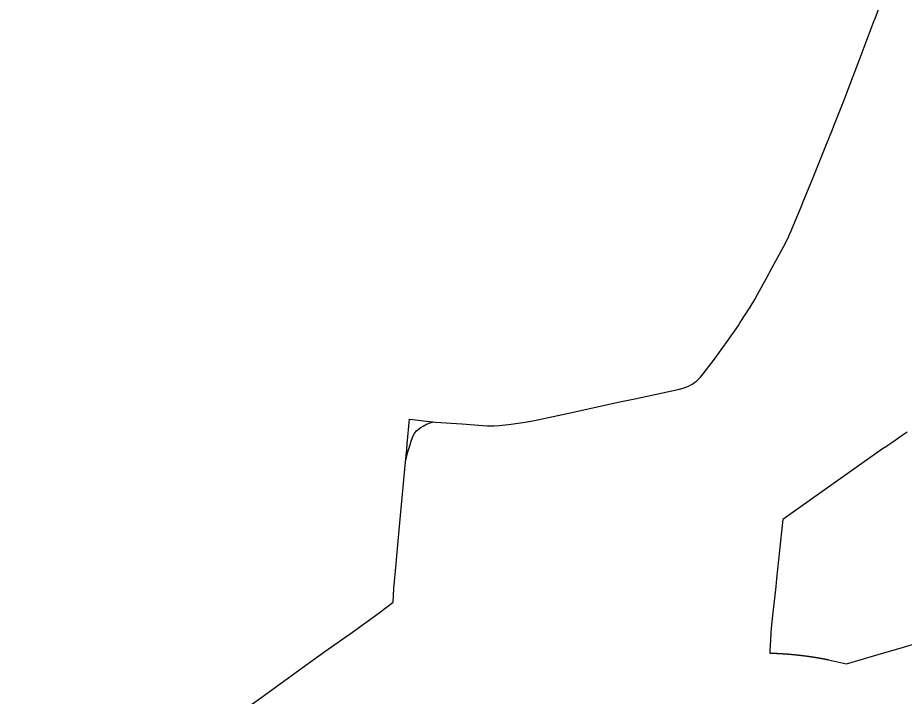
# Model space of a CAD drawing. Extents: x 0 to 34, y 0 to 22.
# Drawn here: x 7.1429 to 7.2405, y 16.165 to 16.2398 of the extents above; entities that cross this region are included whole.
import ezdxf

# ---------------------------------------------------------------- set-up
doc = ezdxf.new("R2010")
doc.units = 0
for name, color, linetype in [('GM_X_Corporation', 7, 'Continuous'), ('GM_X_Interchange_Ramps', 7, 'Continuous'), ('GM_X_State_Route', 7, 'Continuous')]:
    doc.layers.add(name, color=color, linetype=linetype)

msp = doc.modelspace()

# ---------------------------------------------------------------- linework, layer by layer
at = {"layer": 'GM_X_Corporation'}
msp.add_lwpolyline([(7.2408377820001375, 16.194116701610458), (7.2403035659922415, 16.193748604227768), (7.239782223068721, 16.193389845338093), (7.239250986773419, 16.193024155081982), (7.238715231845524, 16.192655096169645), (7.238548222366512, 16.192540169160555), (7.23814010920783, 16.192275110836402), (7.227153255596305, 16.184479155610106), (7.227008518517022, 16.183147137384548), (7.226445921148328, 16.17797146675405), (7.2263526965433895, 16.177113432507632), (7.226004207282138, 16.173906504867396), (7.2258545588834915, 16.172529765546), (7.225719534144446, 16.16997174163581), (7.225708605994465, 16.169765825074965), (7.22572419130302, 16.16976544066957), (7.225739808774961, 16.1697650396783), (7.2257554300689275, 16.169764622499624), (7.225771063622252, 16.169764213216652), (7.225786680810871, 16.16976379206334), (7.225802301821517, 16.16976335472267), (7.225817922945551, 16.16976292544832), (7.225833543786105, 16.16976247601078), (7.225849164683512, 16.169762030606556), (7.2258647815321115, 16.16976158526), (7.225880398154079, 16.169761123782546), (7.225896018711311, 16.169760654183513), (7.225911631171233, 16.1697601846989), (7.225927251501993, 16.16975969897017), (7.225942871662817, 16.169759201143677), (7.225958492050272, 16.169758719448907), (7.225974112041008, 16.169758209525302), (7.225989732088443, 16.169757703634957), (7.226005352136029, 16.169757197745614), (7.226020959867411, 16.169756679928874), (7.226036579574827, 16.16975614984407), (7.226052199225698, 16.16975561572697), (7.22606781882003, 16.169755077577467), (7.2260834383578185, 16.169754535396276), (7.226099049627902, 16.169753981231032), (7.226114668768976, 16.16975341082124), (7.226130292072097, 16.169752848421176), (7.226145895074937, 16.169752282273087), (7.226161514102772, 16.169751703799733), (7.226177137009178, 16.169751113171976), (7.2261927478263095, 16.169750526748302), (7.226208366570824, 16.169749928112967), (7.226223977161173, 16.16974932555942), (7.226239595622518, 16.1697487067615), (7.226255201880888, 16.169748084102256), (7.226270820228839, 16.169747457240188), (7.226286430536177, 16.169746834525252), (7.226302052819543, 16.169746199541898), (7.226317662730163, 16.169745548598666), (7.2263332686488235, 16.169744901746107), (7.226348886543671, 16.16974424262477), (7.226364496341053, 16.16974358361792), (7.226380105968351, 16.169742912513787), (7.226395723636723, 16.169742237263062), (7.226411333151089, 16.16974155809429), (7.226426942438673, 16.16974086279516), (7.226442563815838, 16.16974016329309), (7.226458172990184, 16.169739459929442), (7.2264737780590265, 16.169738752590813), (7.226489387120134, 16.16973804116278), (7.2265049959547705, 16.169737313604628), (7.22652060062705, 16.169736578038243), (7.2265362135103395, 16.169735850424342), (7.226551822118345, 16.169735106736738), (7.226567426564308, 16.16973435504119), (7.22658303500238, 16.169733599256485), (7.22659864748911, 16.169732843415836), (7.226614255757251, 16.1697320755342), (7.226629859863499, 16.169731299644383), (7.226645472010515, 16.169730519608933), (7.22666107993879, 16.169729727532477), (7.226676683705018, 16.16972892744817), (7.226692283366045, 16.169728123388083), (7.226702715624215, 16.169727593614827), (7.2267078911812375, 16.16972732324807), (7.226723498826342, 16.169726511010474), (7.2267391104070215, 16.169725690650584), (7.226754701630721, 16.169724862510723), (7.22677031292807, 16.169724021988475), (7.226785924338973, 16.169723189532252), (7.226801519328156, 16.169722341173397), (7.226817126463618, 16.169721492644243), (7.226832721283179, 16.169720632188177), (7.226848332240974, 16.16971976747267), (7.2268639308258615, 16.169718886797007), (7.2268795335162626, 16.16971801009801), (7.226895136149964, 16.169717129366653), (7.226910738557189, 16.169716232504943), (7.226926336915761, 16.169715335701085), (7.226941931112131, 16.169714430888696), (7.226957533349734, 16.169713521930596), (7.226973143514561, 16.169712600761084), (7.226988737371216, 16.16971167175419), (7.227004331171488, 16.169710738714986), (7.227019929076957, 16.169709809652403), (7.227035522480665, 16.169708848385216), (7.227051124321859, 16.169707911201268), (7.2270667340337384, 16.169706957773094), (7.227082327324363, 16.169705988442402), (7.227097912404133, 16.169705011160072), (7.227113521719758, 16.169704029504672), (7.227129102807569, 16.16970305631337), (7.227144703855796, 16.16970206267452), (7.2271602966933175, 16.16970106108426), (7.227175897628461, 16.169700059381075), (7.227191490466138, 16.169699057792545), (7.22720707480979, 16.16969802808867), (7.227222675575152, 16.169697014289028), (7.227238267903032, 16.1696959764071), (7.2272538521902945, 16.16969494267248), (7.227269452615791, 16.16969390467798), (7.227285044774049, 16.16969285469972), (7.227300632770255, 16.169691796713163), (7.22731621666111, 16.169690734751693), (7.227331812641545, 16.16968966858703), (7.227347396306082, 16.16968859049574), (7.227362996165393, 16.16968751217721), (7.227378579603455, 16.169686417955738), (7.227394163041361, 16.169685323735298), (7.2274097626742, 16.169684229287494), (7.227425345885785, 16.169683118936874), (7.22744092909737, 16.16968200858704), (7.227456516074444, 16.16968087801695), (7.227472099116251, 16.16967975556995), (7.22748768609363, 16.169678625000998), (7.227503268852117, 16.1696774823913), (7.227518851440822, 16.16967632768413), (7.227534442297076, 16.169675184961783), (7.227550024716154, 16.169674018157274), (7.227565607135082, 16.169672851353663), (7.227581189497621, 16.169671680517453), (7.227596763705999, 16.16967050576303), (7.227612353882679, 16.169669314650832), (7.227627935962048, 16.169668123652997), (7.227643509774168, 16.16966692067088), (7.227659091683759, 16.169665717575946), (7.227674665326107, 16.1696645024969), (7.227690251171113, 16.169663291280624), (7.2277058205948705, 16.16966206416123), (7.227721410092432, 16.16966082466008), (7.227736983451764, 16.16965958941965), (7.227752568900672, 16.169658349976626), (7.227768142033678, 16.169657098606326), (7.227783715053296, 16.169655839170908), (7.2277992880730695, 16.16965457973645), (7.227814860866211, 16.169653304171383), (7.227830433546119, 16.169652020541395), (7.227846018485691, 16.169650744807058), (7.2278615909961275, 16.16964944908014), (7.227877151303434, 16.169648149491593), (7.227892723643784, 16.16964684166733), (7.227908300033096, 16.169645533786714), (7.227923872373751, 16.169644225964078), (7.22793944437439, 16.169642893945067), (7.2279550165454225, 16.169641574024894), (7.227970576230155, 16.169640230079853), (7.227986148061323, 16.16963888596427), (7.22800171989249, 16.16963754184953), (7.22801728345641, 16.169636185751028), (7.228032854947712, 16.169634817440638), (7.228048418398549, 16.16963345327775), (7.228063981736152, 16.16963208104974), (7.228079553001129, 16.16963069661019), (7.228095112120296, 16.169629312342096), (7.228110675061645, 16.169627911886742), (7.228126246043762, 16.16962650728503), (7.228141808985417, 16.169625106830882), (7.2281573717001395, 16.16962369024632), (7.228172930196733, 16.16962226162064), (7.228188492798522, 16.16962083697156), (7.228204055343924, 16.16961940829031), (7.2282196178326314, 16.169617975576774), (7.2282351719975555, 16.16961652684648), (7.228250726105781, 16.16961507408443), (7.228266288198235, 16.169613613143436), (7.228281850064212, 16.169612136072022), (7.228297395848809, 16.16961066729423), (7.228312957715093, 16.169609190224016), (7.228328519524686, 16.169607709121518), (7.228344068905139, 16.169606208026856), (7.228359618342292, 16.169604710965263), (7.228375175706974, 16.169603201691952), (7.228390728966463, 16.169601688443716), (7.228406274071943, 16.16960017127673), (7.228421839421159, 16.1695986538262), (7.228437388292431, 16.16959711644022), (7.228452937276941, 16.169595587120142), (7.228468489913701, 16.169594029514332), (7.228484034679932, 16.169592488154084), (7.228499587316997, 16.16959093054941), (7.2285151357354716, 16.169589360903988), (7.2285306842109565, 16.169587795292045), (7.228546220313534, 16.169586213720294), (7.22856177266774, 16.16958463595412), (7.2285773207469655, 16.16958304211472), (7.228592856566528, 16.169581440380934), (7.228608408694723, 16.169579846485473), (7.228623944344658, 16.169578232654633), (7.228639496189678, 16.169576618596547), (7.228655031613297, 16.169574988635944), (7.22867056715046, 16.169573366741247), (7.228686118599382, 16.169571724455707), (7.2287020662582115, 16.169570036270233), (7.2287180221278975, 16.16956835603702), (7.228733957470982, 16.16956665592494), (7.228749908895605, 16.1695649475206), (7.228765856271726, 16.169563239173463), (7.228781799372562, 16.16956151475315), (7.228797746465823, 16.169559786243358), (7.228813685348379, 16.169558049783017), (7.228829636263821, 16.169556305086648), (7.228845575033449, 16.16955456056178), (7.228861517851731, 16.169552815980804), (7.228877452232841, 16.169551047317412), (7.228893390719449, 16.16954928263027), (7.228909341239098, 16.169547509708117), (7.22892527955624, 16.169545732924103), (7.228941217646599, 16.169543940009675), (7.228957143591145, 16.169542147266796), (7.228973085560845, 16.169540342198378), (7.2289890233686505, 16.16953852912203), (7.229004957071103, 16.169536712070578), (7.229020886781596, 16.169534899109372), (7.229036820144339, 16.169533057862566), (7.22905275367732, 16.169531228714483), (7.229068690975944, 16.169529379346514), (7.22908461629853, 16.169527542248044), (7.229100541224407, 16.169525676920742), (7.22911647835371, 16.169523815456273), (7.229132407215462, 16.169521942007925), (7.2291483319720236, 16.16952006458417), (7.2291642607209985, 16.16951818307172), (7.229180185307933, 16.169516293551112), (7.2291961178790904, 16.169514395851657), (7.229212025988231, 16.169512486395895), (7.229227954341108, 16.169510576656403), (7.229243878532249, 16.169508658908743), (7.22925979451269, 16.16950673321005), (7.229275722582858, 16.169504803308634), (7.229291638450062, 16.16950286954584), (7.229307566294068, 16.169500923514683), (7.229323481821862, 16.169498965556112), (7.229339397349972, 16.169497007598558), (7.229355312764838, 16.16949504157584), (7.229371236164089, 16.169493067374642), (7.229387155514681, 16.16949109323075), (7.229403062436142, 16.169489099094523), (7.229418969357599, 16.169487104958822), (7.22943488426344, 16.16948510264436), (7.229450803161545, 16.1694830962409), (7.229466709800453, 16.169481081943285), (7.229482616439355, 16.169479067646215), (7.229498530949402, 16.169477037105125), (7.2295144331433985, 16.169474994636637), (7.229530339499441, 16.169472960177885), (7.229546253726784, 16.16947090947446), (7.229562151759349, 16.169468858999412), (7.229578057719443, 16.16946679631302), (7.229593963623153, 16.16946472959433), (7.229609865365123, 16.16946265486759), (7.229625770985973, 16.169460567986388), (7.229641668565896, 16.169458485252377), (7.229657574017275, 16.16945638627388), (7.229673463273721, 16.169454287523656), (7.229689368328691, 16.169452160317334), (7.229705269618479, 16.169450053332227), (7.229721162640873, 16.169447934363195), (7.229737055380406, 16.169445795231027), (7.229752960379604, 16.169443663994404), (7.229768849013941, 16.169441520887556), (7.229784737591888, 16.169439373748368), (7.229800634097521, 16.169437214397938), (7.229816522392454, 16.169435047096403), (7.229832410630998, 16.169432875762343), (7.229848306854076, 16.16943069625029), (7.229864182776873, 16.169428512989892), (7.229880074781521, 16.16942632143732), (7.229895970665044, 16.16942411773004), (7.229911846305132, 16.169421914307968), (7.229927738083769, 16.16941970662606), (7.229943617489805, 16.169417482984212), (7.229959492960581, 16.169415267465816), (7.229975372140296, 16.169413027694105), (7.22999126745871, 16.169410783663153), (7.2300071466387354, 16.169408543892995), (7.2300230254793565, 16.169406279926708), (7.230038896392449, 16.169404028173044), (7.230054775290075, 16.169401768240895), (7.230070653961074, 16.16939949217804), (7.230086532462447, 16.169397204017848), (7.230102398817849, 16.169394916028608), (7.230118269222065, 16.169392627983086), (7.23013414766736, 16.169390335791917), (7.23015001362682, 16.169388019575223), (7.230165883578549, 16.16938569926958), (7.230181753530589, 16.16938337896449), (7.2301976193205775, 16.169381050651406), (7.230213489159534, 16.169378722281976), (7.230229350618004, 16.16937637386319), (7.2302452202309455, 16.169374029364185), (7.230261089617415, 16.169371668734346), (7.230276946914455, 16.169369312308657), (7.230292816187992, 16.169366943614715), (7.230308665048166, 16.169364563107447), (7.23032452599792, 16.169362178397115), (7.230340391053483, 16.169359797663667), (7.230356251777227, 16.169357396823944), (7.230372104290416, 16.169354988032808), (7.230387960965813, 16.169352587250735), (7.230403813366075, 16.169350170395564), (7.230419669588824, 16.169347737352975), (7.230435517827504, 16.169345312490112), (7.23045137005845, 16.16934288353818), (7.230467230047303, 16.169340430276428), (7.2304830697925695, 16.169337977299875), (7.230498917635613, 16.16933552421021), (7.230514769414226, 16.16933306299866), (7.230530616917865, 16.169330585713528), (7.230546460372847, 16.16932810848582), (7.230562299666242, 16.169325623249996), (7.230578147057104, 16.16932313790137), (7.230593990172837, 16.16932063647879), (7.230609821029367, 16.16931812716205), (7.23062566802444, 16.169315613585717), (7.230641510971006, 16.169313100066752), (7.230657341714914, 16.169310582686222), (7.230673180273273, 16.169308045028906), (7.230689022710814, 16.169305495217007), (7.230704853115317, 16.169302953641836), (7.230720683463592, 16.169300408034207), (7.2307365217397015, 16.169297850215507), (7.230752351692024, 16.169295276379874), (7.230768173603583, 16.169292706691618), (7.230784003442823, 16.169290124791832), (7.230799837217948, 16.169287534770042), (7.230815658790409, 16.169284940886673), (7.2308314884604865, 16.16928234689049), (7.2308473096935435, 16.169279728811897), (7.2308631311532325, 16.16927712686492), (7.230878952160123, 16.169274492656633), (7.230894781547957, 16.16927187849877), (7.230910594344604, 16.169269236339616), (7.230926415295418, 16.169266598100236), (7.230942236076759, 16.169263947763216), (7.230958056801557, 16.16926129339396), (7.230973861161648, 16.16925862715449), (7.2309896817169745, 16.16925596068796), (7.231005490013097, 16.169253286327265), (7.23102130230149, 16.16925060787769), (7.23103712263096, 16.169247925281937), (7.231052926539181, 16.16924522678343), (7.231068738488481, 16.16924252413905), (7.231084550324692, 16.16923981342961), (7.231100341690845, 16.169237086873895), (7.231116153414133, 16.169234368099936), (7.231131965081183, 16.16923164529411), (7.231147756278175, 16.169228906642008), (7.231163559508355, 16.169226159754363), (7.231179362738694, 16.16922341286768), (7.231195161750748, 16.169220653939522), (7.23121095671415, 16.169217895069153), (7.231226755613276, 16.169215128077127), (7.231242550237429, 16.16921234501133), (7.231258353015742, 16.169209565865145), (7.231274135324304, 16.16920677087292), (7.231289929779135, 16.169203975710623), (7.231305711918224, 16.16920116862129), (7.231321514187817, 16.16919835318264), (7.231337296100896, 16.16919552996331), (7.231353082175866, 16.16919271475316), (7.231368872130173, 16.169189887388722), (7.231384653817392, 16.169187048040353), (7.231400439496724, 16.16918420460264), (7.231416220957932, 16.169181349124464), (7.231431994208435, 16.169178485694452), (7.231447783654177, 16.1691756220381), (7.23146355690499, 16.169172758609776), (7.231479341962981, 16.169169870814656), (7.231495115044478, 16.16916699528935), (7.2315108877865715, 16.169164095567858), (7.231526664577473, 16.169161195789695), (7.2315424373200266, 16.169158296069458), (7.231558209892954, 16.16915538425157), (7.231573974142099, 16.169152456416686), (7.2315897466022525, 16.169149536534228), (7.2316055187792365, 16.16914659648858), (7.231621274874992, 16.1691436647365), (7.231637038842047, 16.16914071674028), (7.231652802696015, 16.169137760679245), (7.231668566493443, 16.16913480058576), (7.23168432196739, 16.169131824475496), (7.231700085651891, 16.16912885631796), (7.231715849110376, 16.169125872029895), (7.231731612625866, 16.169122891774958), (7.231747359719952, 16.16911989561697), (7.231763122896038, 16.1691168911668), (7.231778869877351, 16.169113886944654), (7.231794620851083, 16.169110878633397), (7.231810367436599, 16.169107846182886), (7.231826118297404, 16.169104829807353), (7.231841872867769, 16.16910178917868), (7.231857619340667, 16.169098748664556), (7.231873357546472, 16.16909569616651), (7.231889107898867, 16.169092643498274), (7.231904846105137, 16.169089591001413), (7.231920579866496, 16.16908651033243), (7.231936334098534, 16.16908344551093), (7.231952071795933, 16.169080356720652), (7.231967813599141, 16.169077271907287), (7.2319835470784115, 16.1690741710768), (7.231999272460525, 16.169071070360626), (7.23201500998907, 16.169067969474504), (7.232030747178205, 16.16906484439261), (7.232046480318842, 16.16906171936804), (7.232062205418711, 16.169058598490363), (7.232077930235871, 16.169055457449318), (7.232093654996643, 16.169052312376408), (7.232109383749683, 16.169049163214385), (7.2321251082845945, 16.169046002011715), (7.232140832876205, 16.169042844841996), (7.232156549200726, 16.169039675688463), (7.232172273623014, 16.169036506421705), (7.232188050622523, 16.16903333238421), (7.2331825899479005, 16.168817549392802), (7.2341708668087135, 16.16857443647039), (7.238889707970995, 16.169970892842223), (7.240072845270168, 16.17032118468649), (7.242888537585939, 16.171154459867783)], dxfattribs=at)
at = {"layer": 'GM_X_Interchange_Ramps'}
msp.add_lwpolyline([(7.1855668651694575, 16.190865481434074), (7.185838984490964, 16.191941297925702), (7.1860736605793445, 16.192719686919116), (7.186209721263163, 16.193139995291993), (7.186356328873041, 16.19353446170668), (7.186472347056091, 16.193791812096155), (7.186615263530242, 16.194033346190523), (7.186788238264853, 16.194254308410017), (7.186992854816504, 16.194447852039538), (7.187244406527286, 16.194631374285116), (7.187511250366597, 16.194789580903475), (7.187709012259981, 16.19489821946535), (7.187995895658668, 16.195036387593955), (7.188272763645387, 16.19514555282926), (7.188619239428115, 16.195264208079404)], dxfattribs=at)
at = {"layer": 'GM_X_State_Route'}
msp.add_line((7.185760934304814, 16.192825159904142), (7.186029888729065, 16.195548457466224), dxfattribs=at)
for points in [[(7.232774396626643, 16.227872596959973), (7.232990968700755, 16.22843370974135), (7.233864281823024, 16.23063702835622), (7.234889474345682, 16.23335030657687), (7.23544478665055, 16.23479633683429), (7.236118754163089, 16.236551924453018), (7.237109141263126, 16.239214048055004), (7.2374065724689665, 16.24001352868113), (7.238013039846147, 16.241618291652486)], [(7.231820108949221, 16.22549829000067), (7.232619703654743, 16.227471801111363), (7.232774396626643, 16.227872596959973)], [(7.2292581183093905, 16.219208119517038), (7.229354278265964, 16.219442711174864), (7.230225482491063, 16.221563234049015), (7.230252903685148, 16.221630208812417), (7.231820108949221, 16.22549829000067)], [(7.225345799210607, 16.21111144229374), (7.225971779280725, 16.21226109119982), (7.226779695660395, 16.213745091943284), (7.227504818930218, 16.21508617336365), (7.227800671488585, 16.215723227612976), (7.227847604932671, 16.215828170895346), (7.22806329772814, 16.216312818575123), (7.2283285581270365, 16.21694037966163), (7.2292581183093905, 16.219208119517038)], [(7.194573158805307, 16.194828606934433), (7.195057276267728, 16.19480224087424), (7.195323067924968, 16.194802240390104), (7.195886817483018, 16.194842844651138), (7.197196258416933, 16.194993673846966), (7.198763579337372, 16.195208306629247), (7.1998014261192, 16.195396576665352), (7.203399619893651, 16.196187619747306), (7.2091916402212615, 16.197447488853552), (7.210853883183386, 16.197809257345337), (7.215770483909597, 16.19885712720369), (7.2161612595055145, 16.19896892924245), (7.216454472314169, 16.199080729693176), (7.216752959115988, 16.199200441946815), (7.2169897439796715, 16.199325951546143), (7.217218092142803, 16.19946570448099), (7.2174448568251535, 16.199624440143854), (7.217654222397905, 16.19979214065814), (7.217847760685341, 16.199961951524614), (7.218037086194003, 16.200151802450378), (7.218070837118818, 16.200192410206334), (7.2183782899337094, 16.200559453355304), (7.219494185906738, 16.202025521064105), (7.221201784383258, 16.204360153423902), (7.222241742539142, 16.205878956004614), (7.222460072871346, 16.20621804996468), (7.2235364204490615, 16.207889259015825), (7.224059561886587, 16.208745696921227), (7.224391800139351, 16.209359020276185), (7.225345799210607, 16.21111144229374)], [(7.186029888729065, 16.195548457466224), (7.186987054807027, 16.195441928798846), (7.187560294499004, 16.195373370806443), (7.188619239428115, 16.195264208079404), (7.188877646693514, 16.195239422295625), (7.191783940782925, 16.195026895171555), (7.194573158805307, 16.194828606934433)], [(7.1855668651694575, 16.190865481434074), (7.185701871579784, 16.192226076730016), (7.185760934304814, 16.192825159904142)], [(7.184538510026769, 16.179603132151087), (7.1846202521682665, 16.180492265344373), (7.1850199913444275, 16.18492580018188), (7.185306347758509, 16.188055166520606), (7.1855668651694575, 16.190865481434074)], [(7.184199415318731, 16.175368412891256), (7.184288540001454, 16.176868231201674), (7.184538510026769, 16.179603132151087)], [(7.174201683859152, 16.16814565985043), (7.176703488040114, 16.169952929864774), (7.178518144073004, 16.171226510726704), (7.179719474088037, 16.17207028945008), (7.18265424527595, 16.17418659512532), (7.184199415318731, 16.175368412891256)], [(7.142854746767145, 16.14560039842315), (7.144040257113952, 16.146453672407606), (7.145945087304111, 16.147815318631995), (7.148475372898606, 16.14964632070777), (7.1510921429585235, 16.15153058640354), (7.151236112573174, 16.151633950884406), (7.151839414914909, 16.15207271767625), (7.153389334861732, 16.15319810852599), (7.154852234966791, 16.15424755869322), (7.155956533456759, 16.155048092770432), (7.156809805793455, 16.15565033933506), (7.158509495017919, 16.15685114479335), (7.160290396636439, 16.15814898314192), (7.161329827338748, 16.15888518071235), (7.162796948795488, 16.159921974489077), (7.163209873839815, 16.16021887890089), (7.168364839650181, 16.163928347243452), (7.169639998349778, 16.164843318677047), (7.174201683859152, 16.16814565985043)]]:
    msp.add_lwpolyline(points, dxfattribs=at)

doc.saveas('drawing.dxf')
